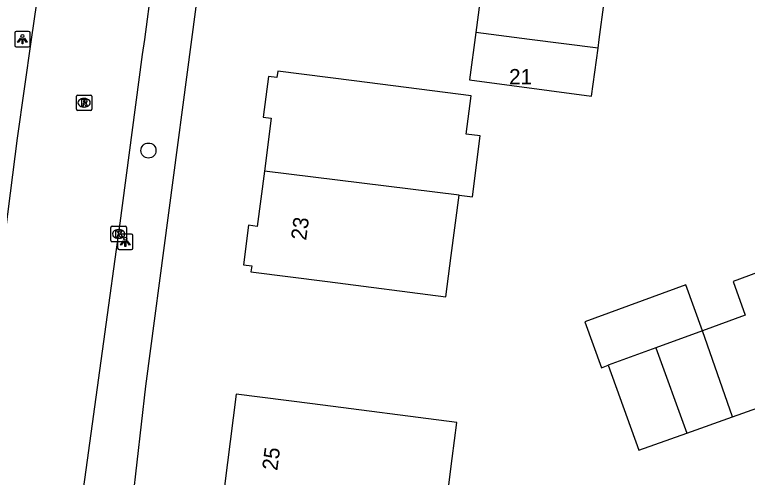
# Model space of a CAD drawing. Extents: x 161258 to 161838, y 380836 to 381727.
# Drawn here: x 161563.37 to 161610.91, y 381471.56 to 381501.61 of the extents above; entities that cross this region are included whole.
import ezdxf

# ---------------------------------------------------------------- set-up
doc = ezdxf.new("R2010")
doc.units = 0
for name, color, linetype in [('IMGEO_Boom', 7, 'Continuous'), ('IMGEO_Kolk', 7, 'Continuous'), ('IMGEO_Lichtpunt', 7, 'Continuous'), ('IMGEO_Pand', 7, 'Continuous'), ('IMGEO_Pand_nummerreeks', 7, 'Continuous'), ('IMGEO_Rijbaan_lokaal_open', 7, 'Continuous'), ('IMGEO_Rioolput', 7, 'Continuous'), ('IMGEO_Voetpad_open', 7, 'Continuous')]:
    doc.layers.add(name, color=color, linetype=linetype)

msp = doc.modelspace()

# ---------------------------------------------------------------- linework, layer by layer
at = {"layer": 'IMGEO_Boom'}
msp.add_circle((161572.049, 381492.782), 0.489, dxfattribs=at)
at = {"layer": 'IMGEO_Kolk'}
for p, q in [((161569.615, 381486.939), (161569.615, 381487.791)), ((161569.69, 381487.865), (161570.542, 381487.865)), ((161570.103, 381487.645), (161570.128, 381487.645)), ((161570.616, 381487.791), (161570.616, 381486.939)), ((161570.126, 381487.085), (161570.101, 381487.085)), ((161570.542, 381486.865), (161569.69, 381486.865))]:
    msp.add_line(p, q, dxfattribs=at)
for points in [[(161569.615, 381486.939), (161569.615, 381487.791)], [(161569.69, 381487.865), (161570.542, 381487.865)], [(161569.936, 381487.565), (161570.059, 381487.565), (161570.059, 381487.414), (161570.189, 381487.565), (161570.353, 381487.565), (161570.207, 381487.414), (161570.36, 381487.165), (161570.208, 381487.165), (161570.123, 381487.329), (161570.059, 381487.262), (161570.059, 381487.165), (161569.936, 381487.165), (161569.936, 381487.565)], [(161570.616, 381487.791), (161570.616, 381486.939)], [(161570.542, 381486.865), (161569.69, 381486.865)]]:
    msp.add_lwpolyline(points, dxfattribs=at)
for centre, start, end in [((161569.692, 381487.789), 91.552, 178.448), ((161569.692, 381487.789), 91.552, 178.448), ((161570.54, 381487.789), 1.552, 88.448), ((161570.54, 381487.789), 1.552, 88.448), ((161569.692, 381486.941), 181.552, 268.448), ((161569.692, 381486.941), 181.552, 268.448), ((161570.54, 381486.941), 271.552, 358.448), ((161570.54, 381486.941), 271.552, 358.448)]:
    msp.add_arc(centre, 0.0765, start, end, dxfattribs=at)
for centre, major_axis, ratio, start_param, end_param in [((161570.102, 381487.365), (-0.387, 0.002), 0.722429, 4.712389, 7.853982), ((161570.127, 381487.365), (-0.39, 0.002), 0.717154, 1.570796, 4.712389)]:
    msp.add_ellipse(centre, major_axis=major_axis, ratio=ratio, start_param=start_param, end_param=end_param, dxfattribs=at)
at = {"layer": 'IMGEO_Lichtpunt'}
for p, q in [((161563.373, 381500.42), (161563.373, 381499.613)), ((161563.373, 381500.42), (161563.373, 381499.613)), ((161564.275, 381500.515), (161563.467, 381500.515)), ((161564.275, 381500.515), (161563.467, 381500.515)), ((161564.369, 381499.613), (161564.369, 381500.42)), ((161564.369, 381499.613), (161564.369, 381500.42)), ((161563.467, 381499.519), (161564.275, 381499.519)), ((161563.467, 381499.519), (161564.275, 381499.519)), ((161570.049, 381487.256), (161570.049, 381486.449)), ((161570.049, 381487.256), (161570.049, 381486.449)), ((161570.951, 381487.351), (161570.143, 381487.351)), ((161570.951, 381487.351), (161570.143, 381487.351)), ((161571.045, 381486.449), (161571.045, 381487.256)), ((161571.045, 381486.449), (161571.045, 381487.256)), ((161570.143, 381486.355), (161570.951, 381486.355)), ((161570.143, 381486.355), (161570.951, 381486.355))]:
    msp.add_line(p, q, dxfattribs=at)
for points in [[(161563.747, 381500.084), (161563.786, 381500.056), (161563.598, 381499.794), (161563.56, 381499.821), (161563.747, 381500.084)], [(161563.849, 381500.036), (161563.896, 381500.036), (161563.896, 381499.714), (161563.849, 381499.714), (161563.849, 381500.036)], [(161563.959, 381500.056), (161563.997, 381500.083), (161564.184, 381499.821), (161564.145, 381499.793), (161563.959, 381500.056)], [(161570.423, 381486.92), (161570.462, 381486.892), (161570.274, 381486.63), (161570.236, 381486.657), (161570.423, 381486.92)], [(161570.525, 381486.872), (161570.572, 381486.872), (161570.572, 381486.55), (161570.525, 381486.55), (161570.525, 381486.872)], [(161570.635, 381486.892), (161570.673, 381486.919), (161570.86, 381486.657), (161570.821, 381486.629), (161570.635, 381486.892)]]:
    msp.add_lwpolyline(points, dxfattribs=at)
for centre in [(161563.872, 381500.218), (161570.548, 381487.054)]:
    msp.add_circle(centre, 0.0994, dxfattribs=at)
for centre, start, end in [((161563.467, 381500.42), 90, 180), ((161563.467, 381500.42), 90, 180), ((161564.275, 381500.42), 0, 90), ((161564.275, 381500.42), 0, 90), ((161563.467, 381499.613), 180, 270), ((161563.467, 381499.613), 180, 270), ((161564.275, 381499.613), 270, 0), ((161564.275, 381499.613), 270, 360), ((161570.143, 381487.256), 90, 180), ((161570.143, 381487.256), 90, 180), ((161570.951, 381487.256), 0, 90), ((161570.951, 381487.256), 0, 90), ((161570.143, 381486.449), 180, 270), ((161570.143, 381486.449), 180, 270), ((161570.951, 381486.449), 270, 0), ((161570.951, 381486.449), 270, 360)]:
    msp.add_arc(centre, 0.0946, start, end, dxfattribs=at)
at = {"layer": 'IMGEO_Pand'}
for points in [[(161582.39, 381512.492), (161581.905, 381508.833), (161581.371, 381508.903), (161581.037, 381506.376), (161581.545, 381506.309), (161581.494, 381505.923), (161586.451, 381505.266), (161588.731, 381504.964), (161588.593, 381503.923), (161593.659, 381503.252), (161593.286, 381500.441)], [(161601.224, 381499.44), (161601.298, 381500), (161601.617, 381502.414), (161593.885, 381503.39), (161594.001, 381504.266), (161594.374, 381507.076), (161594.883, 381510.908)], [(161593.286, 381500.441), (161592.879, 381497.364), (161600.809, 381496.313), (161601.224, 381499.44)], [(161601.224, 381499.44), (161596.785, 381500), (161593.286, 381500.441)], [(161592.204, 381489.895), (161593.075, 381489.784), (161593.58, 381493.73), (161592.673, 381493.846), (161592.991, 381496.332), (161585.397, 381497.305), (161580.437, 381497.94), (161580.385, 381497.529), (161579.832, 381497.6), (161579.493, 381494.955), (161580.012, 381494.889), (161579.571, 381491.443)], [(161579.571, 381491.443), (161579.112, 381487.86), (161578.544, 381487.933), (161578.214, 381485.36), (161578.751, 381485.291), (161578.702, 381484.91), (161583.662, 381484.275), (161591.358, 381483.289), (161591.7, 381485.963), (161592.204, 381489.895)], [(161592.204, 381489.895), (161579.571, 381491.443)], [(161615.228, 381490.728), (161614.359, 381490.41), (161613.908, 381490.245), (161611.962, 381489.535), (161613.099, 381486.438), (161613.409, 381486.551), (161613.737, 381485.653), (161609.984, 381484.283), (161610.784, 381482.092), (161608.011, 381481.079)], [(161608.011, 381481.079), (161606.926, 381484.051), (161600.366, 381481.654), (161601.451, 381478.682), (161601.876, 381478.837)], [(161608.011, 381481.079), (161604.973, 381479.969)], [(161609.959, 381475.49), (161608.011, 381481.079)], [(161604.973, 381479.969), (161601.876, 381478.837)], [(161604.973, 381479.969), (161606.995, 381474.436)], [(161601.876, 381478.837), (161603.876, 381473.327), (161606.995, 381474.436)], [(161609.959, 381475.49), (161619.445, 381478.863), (161619.615, 381478.397), (161619.737, 381478.442)], [(161582.702, 381476.327), (161577.742, 381476.962), (161576.779, 381469.447), (161583.499, 381468.587), (161583.526, 381468.799), (161591.128, 381467.826), (161591.763, 381472.786), (161592.063, 381475.128), (161582.702, 381476.327)], [(161606.995, 381474.436), (161609.959, 381475.49)]]:
    msp.add_lwpolyline(points, dxfattribs=at)
at = {"layer": 'IMGEO_Rijbaan_lokaal_open'}
for points in [[(161558.66, 381462.845), (161559.659, 381466.987), (161560.397, 381471.348), (161561.022, 381474.922), (161561.243, 381476.529), (161561.767, 381479.974), (161562.472, 381485.086), (161563.551, 381493.584), (161564.461, 381500), (161564.97, 381503.589), (161566.277, 381513.264), (161567.769, 381525.137), (161569.138, 381534.992), (161570.675, 381546.225), (161571.88, 381555.532), (161572.882, 381563.041), (161574.137, 381572.407), (161575.172, 381580.435), (161575.751, 381584.539), (161576.004, 381586.446), (161576.131, 381587.471)], [(161566.653, 381461.801), (161566.898, 381463.819), (161567.603, 381469.069), (161569.393, 381482.117), (161569.975, 381486.348), (161570.167, 381487.742), (161571.673, 381499.011), (161571.805, 381500), (161572.723, 381506.947), (161573.416, 381512.187), (161574.519, 381520.584), (161574.905, 381523.52), (161575.385, 381527.238), (161576.585, 381536.522), (161577.269, 381541.528), (161578.342, 381549.389), (161580.345, 381564.178), (161581.163, 381570.648), (161581.742, 381575.234), (161582.456, 381581.501), (161583.035, 381585.721), (161583.151, 381586.547)]]:
    msp.add_lwpolyline(points, dxfattribs=at)
at = {"layer": 'IMGEO_Rioolput'}
for p, q in [((161567.373, 381495.461), (161567.373, 381496.313)), ((161567.448, 381496.387), (161568.3, 381496.387)), ((161567.861, 381496.167), (161567.886, 381496.167)), ((161568.374, 381496.313), (161568.374, 381495.461)), ((161567.884, 381495.607), (161567.859, 381495.607)), ((161568.3, 381495.387), (161567.448, 381495.387))]:
    msp.add_line(p, q, dxfattribs=at)
for points in [[(161567.373, 381495.461), (161567.373, 381496.313)], [(161567.448, 381496.387), (161568.3, 381496.387)], [(161567.962, 381496.085), (161567.71, 381496.087), (161567.71, 381495.687)], [(161568.374, 381496.313), (161568.374, 381495.461)], [(161567.71, 381495.687), (161567.834, 381495.687), (161567.834, 381495.849), (161567.845, 381495.849)], [(161567.888, 381496.006), (161567.834, 381496.006), (161567.834, 381495.925)], [(161567.834, 381495.925), (161567.886, 381495.925)], [(161567.892, 381495.82), (161567.963, 381495.687), (161568.103, 381495.687), (161568.038, 381495.813)], [(161568.3, 381495.387), (161567.448, 381495.387)]]:
    msp.add_lwpolyline(points, dxfattribs=at)
for centre, radius, start, end in [((161567.45, 381496.311), 0.0765, 91.552, 178.448), ((161567.45, 381496.311), 0.0765, 91.552, 178.448), ((161567.961, 381495.975), 0.109, 350.3612, 89.416), ((161568.298, 381496.311), 0.0765, 1.552, 88.448), ((161568.298, 381496.311), 0.0765, 1.552, 88.448), ((161567.844, 381495.796), 0.0533, 26.0293, 88.6989), ((161567.87, 381496.114), 0.19, 274.7715, 282.9687), ((161567.894, 381495.91), 0.0964, 77.0061, 93.1865), ((161567.908, 381495.967), 0.0378, 276.6634, 79.6772), ((161567.959, 381495.975), 0.112, 277.5842, 350.9817), ((161567.943, 381495.76), 0.108, 29.5134, 73.7905), ((161567.45, 381495.463), 0.0765, 181.552, 268.448), ((161567.45, 381495.463), 0.0765, 181.552, 268.448), ((161568.298, 381495.463), 0.0765, 271.552, 358.448), ((161568.298, 381495.463), 0.0765, 271.552, 358.448)]:
    msp.add_arc(centre, radius, start, end, dxfattribs=at)
for centre, major_axis, ratio, start_param, end_param in [((161567.86, 381495.887), (-0.387, 0.002), 0.722429, 4.712389, 7.853982), ((161567.885, 381495.887), (-0.39, 0.002), 0.717154, 1.570796, 4.712389)]:
    msp.add_ellipse(centre, major_axis=major_axis, ratio=ratio, start_param=start_param, end_param=end_param, dxfattribs=at)
at = {"layer": 'IMGEO_Voetpad_open'}
msp.add_lwpolyline([(161571.043, 381470.087), (161571.884, 381477.487), (161574.866, 381500), (161586.507, 381587.885)], dxfattribs=at)

# ---------------------------------------------------------------- texts
at = {"layer": 'IMGEO_Pand_nummerreeks'}
msp.add_text('21', height=1, dxfattribs=at).set_placement((161595.454, 381497.076))
for s, rotation, p in [('23', 82.4142, (161582.278, 381486.916)), ('25', 82.6977, (161580.409, 381471.968))]:
    msp.add_text(s, height=1, rotation=rotation, dxfattribs=at).set_placement(p)

doc.saveas('drawing.dxf')
